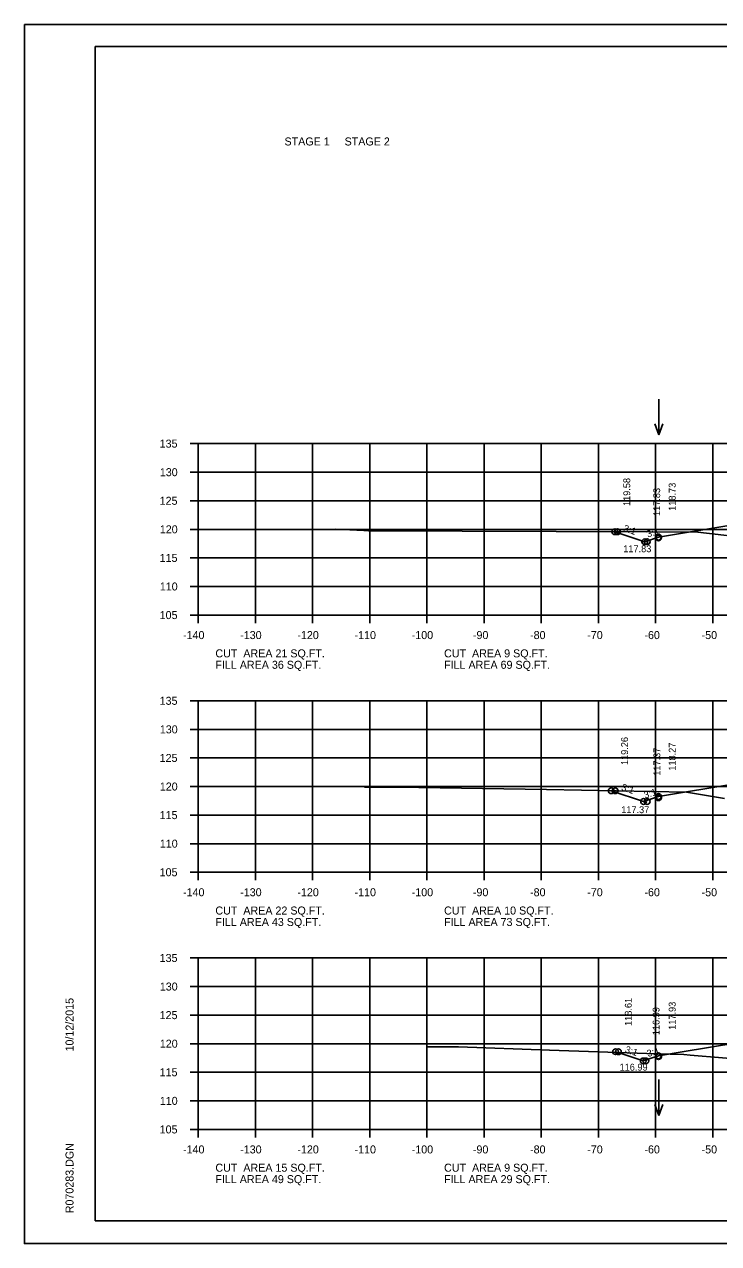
# Model space of a CAD drawing. Extents: x 1175611 to 1176402, y -433344 to -416213.
# Drawn here: x 1175610.6 to 1175732, y -420756.6 to -420543.3 of the extents above; entities that cross this region are included whole.
import ezdxf

# ---------------------------------------------------------------- set-up
doc = ezdxf.new("R2010")
doc.units = 0
for name, color, linetype in [('Default', 7, 'Continuous'), ('R_Axis', 7, 'Continuous'), ('R_Axis Annot', 7, 'Continuous'), ('R_Border', 7, 'Continuous'), ('R_Exist Surface', 7, 'Continuous'), ('R_Fin Surface', 7, 'Continuous'), ('R_Grid', 7, 'Continuous'), ('R_No Plot', 7, 'Continuous'), ('R_Water Annot', 7, 'Continuous'), ('R_Xsect Elev', 7, 'Continuous'), ('R_Xsect Slope', 7, 'Continuous')]:
    doc.layers.add(name, color=color, linetype=linetype)

msp = doc.modelspace()

# ---------------------------------------------------------------- linework, layer by layer
at = {"layer": 'R_Axis'}
for p, q in [((1175639.57, -420616.61), (1175640.97, -420616.61)), ((1175640.97, -420646.61), (1175640.97, -420616.61)), ((1175639.57, -420621.61), (1175640.97, -420621.61)), ((1175639.57, -420626.61), (1175640.97, -420626.61)), ((1175639.57, -420631.61), (1175640.97, -420631.61)), ((1175639.57, -420636.61), (1175640.97, -420636.61)), ((1175639.57, -420641.61), (1175640.97, -420641.61)), ((1175639.57, -420646.61), (1175640.97, -420646.61)), ((1175640.97, -420646.61), (1175920.97, -420646.61)), ((1175640.97, -420648.01), (1175640.97, -420646.61)), ((1175650.97, -420648.01), (1175650.97, -420646.61)), ((1175660.97, -420648.01), (1175660.97, -420646.61)), ((1175670.97, -420648.01), (1175670.97, -420646.61)), ((1175680.97, -420648.01), (1175680.97, -420646.61)), ((1175690.97, -420648.01), (1175690.97, -420646.61)), ((1175700.97, -420648.01), (1175700.97, -420646.61)), ((1175710.97, -420648.01), (1175710.97, -420646.61)), ((1175720.97, -420648.01), (1175720.97, -420646.61)), ((1175730.97, -420648.01), (1175730.97, -420646.61)), ((1175639.57, -420661.61), (1175640.97, -420661.61)), ((1175640.97, -420691.61), (1175640.97, -420661.61)), ((1175639.57, -420666.61), (1175640.97, -420666.61)), ((1175639.57, -420671.61), (1175640.97, -420671.61)), ((1175639.57, -420676.61), (1175640.97, -420676.61)), ((1175639.57, -420681.61), (1175640.97, -420681.61)), ((1175639.57, -420686.61), (1175640.97, -420686.61)), ((1175639.57, -420691.61), (1175640.97, -420691.61)), ((1175640.97, -420691.61), (1175920.97, -420691.61)), ((1175640.97, -420693.01), (1175640.97, -420691.61)), ((1175650.97, -420693.01), (1175650.97, -420691.61)), ((1175660.97, -420693.01), (1175660.97, -420691.61)), ((1175670.97, -420693.01), (1175670.97, -420691.61)), ((1175680.97, -420693.01), (1175680.97, -420691.61)), ((1175690.97, -420693.01), (1175690.97, -420691.61)), ((1175700.97, -420693.01), (1175700.97, -420691.61)), ((1175710.97, -420693.01), (1175710.97, -420691.61)), ((1175720.97, -420693.01), (1175720.97, -420691.61)), ((1175730.97, -420693.01), (1175730.97, -420691.61)), ((1175639.57, -420706.61), (1175640.97, -420706.61)), ((1175640.97, -420736.61), (1175640.97, -420706.61)), ((1175639.57, -420711.61), (1175640.97, -420711.61)), ((1175639.57, -420716.61), (1175640.97, -420716.61)), ((1175639.57, -420721.61), (1175640.97, -420721.61)), ((1175639.57, -420726.61), (1175640.97, -420726.61)), ((1175639.57, -420731.61), (1175640.97, -420731.61)), ((1175639.57, -420736.61), (1175640.97, -420736.61)), ((1175640.97, -420736.61), (1175920.97, -420736.61)), ((1175640.97, -420738.01), (1175640.97, -420736.61)), ((1175650.97, -420738.01), (1175650.97, -420736.61)), ((1175660.97, -420738.01), (1175660.97, -420736.61)), ((1175670.97, -420738.01), (1175670.97, -420736.61)), ((1175680.97, -420738.01), (1175680.97, -420736.61)), ((1175690.97, -420738.01), (1175690.97, -420736.61)), ((1175700.97, -420738.01), (1175700.97, -420736.61)), ((1175710.97, -420738.01), (1175710.97, -420736.61)), ((1175720.97, -420738.01), (1175720.97, -420736.61)), ((1175730.97, -420738.01), (1175730.97, -420736.61))]:
    msp.add_line(p, q, dxfattribs=at)
at = {"layer": 'R_Border'}
for p, q in [((1175622.97, -420547.15), (1175939.15, -420547.15)), ((1175622.97, -420752.61), (1175622.97, -420547.15)), ((1175622.97, -420752.61), (1175622.97, -420752.61)), ((1175939.15, -420752.61), (1175622.97, -420752.61))]:
    msp.add_line(p, q, dxfattribs=at)
at = {"layer": 'R_Exist Surface'}
for points in [[(1175664.99, -420631.6), (1175669.91, -420631.83), (1175670.76, -420631.87), (1175719.97, -420632.06), (1175728.37, -420632.09), (1175738.41, -420633.26)], [(1175670.06, -420676.73), (1175671.19, -420676.73), (1175675.83, -420676.74), (1175701.91, -420677.14), (1175726.35, -420677.59), (1175733.03, -420678.73)], [(1175680.87, -420722.16), (1175680.93, -420722.16), (1175686.5, -420722.17), (1175702.42, -420722.72), (1175721.14, -420723.37), (1175725.92, -420723.52), (1175727.03, -420723.62), (1175738.3, -420724.54)]]:
    msp.add_lwpolyline(points, dxfattribs=at)
at = {"layer": 'R_Fin Surface'}
for points in [[(1175713.83, -420632.03), (1175719.07, -420633.78), (1175721.47, -420632.98), (1175735.2, -420630.69), (1175743.47, -420629.31), (1175749.47, -420629.07), (1175751.47, -420629.03), (1175780.97, -420628.44), (1175810.47, -420629.03), (1175812.47, -420629.07), (1175818.47, -420629.31), (1175826.75, -420630.69), (1175840.47, -420632.98), (1175844.22, -420634.23), (1175847.36, -420633.18)], [(1175713.21, -420677.35), (1175718.86, -420679.23), (1175721.47, -420678.36), (1175735.2, -420676.08), (1175743.47, -420674.7), (1175749.47, -420674.46), (1175751.47, -420674.42), (1175780.97, -420673.83), (1175810.47, -420674.42), (1175812.47, -420674.46), (1175818.47, -420674.7), (1175826.75, -420676.08), (1175840.47, -420678.36), (1175844.5, -420679.71), (1175847.31, -420678.77)], [(1175713.97, -420723.01), (1175715.47, -420723.51), (1175718.81, -420724.62), (1175720.7, -420723.99), (1175721.47, -420723.73), (1175725.59, -420723.05), (1175735.2, -420721.45)]]:
    msp.add_lwpolyline(points, dxfattribs=at)
at = {"layer": 'R_Grid'}
for p, q in [((1175640.97, -420616.61), (1175920.97, -420616.61)), ((1175640.97, -420646.61), (1175640.97, -420616.61)), ((1175650.97, -420646.61), (1175650.97, -420616.61)), ((1175660.97, -420646.61), (1175660.97, -420616.61)), ((1175670.97, -420646.61), (1175670.97, -420616.61)), ((1175680.97, -420646.61), (1175680.97, -420616.61)), ((1175690.97, -420646.61), (1175690.97, -420616.61)), ((1175700.97, -420646.61), (1175700.97, -420616.61)), ((1175710.97, -420646.61), (1175710.97, -420616.61)), ((1175720.97, -420646.61), (1175720.97, -420616.61)), ((1175730.97, -420646.61), (1175730.97, -420616.61)), ((1175640.97, -420621.61), (1175920.97, -420621.61)), ((1175640.97, -420626.61), (1175920.97, -420626.61)), ((1175640.97, -420631.61), (1175920.97, -420631.61)), ((1175640.97, -420636.61), (1175920.97, -420636.61)), ((1175640.97, -420641.61), (1175920.97, -420641.61)), ((1175640.97, -420646.61), (1175920.97, -420646.61)), ((1175640.97, -420661.61), (1175920.97, -420661.61)), ((1175640.97, -420691.61), (1175640.97, -420661.61)), ((1175650.97, -420691.61), (1175650.97, -420661.61)), ((1175660.97, -420691.61), (1175660.97, -420661.61)), ((1175670.97, -420691.61), (1175670.97, -420661.61)), ((1175680.97, -420691.61), (1175680.97, -420661.61)), ((1175690.97, -420691.61), (1175690.97, -420661.61)), ((1175700.97, -420691.61), (1175700.97, -420661.61)), ((1175710.97, -420691.61), (1175710.97, -420661.61)), ((1175720.97, -420691.61), (1175720.97, -420661.61)), ((1175730.97, -420691.61), (1175730.97, -420661.61)), ((1175640.97, -420666.61), (1175920.97, -420666.61)), ((1175640.97, -420671.61), (1175920.97, -420671.61)), ((1175640.97, -420676.61), (1175920.97, -420676.61)), ((1175640.97, -420681.61), (1175920.97, -420681.61)), ((1175640.97, -420686.61), (1175920.97, -420686.61)), ((1175640.97, -420691.61), (1175920.97, -420691.61)), ((1175640.97, -420706.61), (1175920.97, -420706.61)), ((1175640.97, -420736.61), (1175640.97, -420706.61)), ((1175650.97, -420736.61), (1175650.97, -420706.61)), ((1175660.97, -420736.61), (1175660.97, -420706.61)), ((1175670.97, -420736.61), (1175670.97, -420706.61)), ((1175680.97, -420736.61), (1175680.97, -420706.61)), ((1175690.97, -420736.61), (1175690.97, -420706.61)), ((1175700.97, -420736.61), (1175700.97, -420706.61)), ((1175710.97, -420736.61), (1175710.97, -420706.61)), ((1175720.97, -420736.61), (1175720.97, -420706.61)), ((1175730.97, -420736.61), (1175730.97, -420706.61)), ((1175640.97, -420711.61), (1175920.97, -420711.61)), ((1175640.97, -420716.61), (1175920.97, -420716.61)), ((1175640.97, -420721.61), (1175920.97, -420721.61)), ((1175640.97, -420726.61), (1175920.97, -420726.61)), ((1175640.97, -420731.61), (1175920.97, -420731.61)), ((1175640.97, -420736.61), (1175920.97, -420736.61))]:
    msp.add_line(p, q, dxfattribs=at)
at = {"layer": 'R_No Plot'}
for p, q in [((1175610.57, -420543.25), (1175943.91, -420543.25)), ((1175610.57, -420756.59), (1175943.91, -420756.59))]:
    msp.add_line(p, q, dxfattribs=at)
msp.add_lwpolyline([(1175610.57, -420543.25), (1175943.91, -420543.25), (1175943.91, -420756.59), (1175610.57, -420756.59)], close=True, dxfattribs=at)
for centre in [(1175713.83, -420632.03), (1175713.83, -420632.03), (1175714.3, -420632.04), (1175719.07, -420633.78), (1175719.51, -420633.77), (1175721.47, -420632.98), (1175721.47, -420633.12), (1175713.21, -420677.35), (1175713.21, -420677.35), (1175713.89, -420677.36), (1175721.47, -420678.36), (1175721.47, -420678.57), (1175718.86, -420679.23), (1175719.49, -420679.23), (1175713.97, -420723.01), (1175713.97, -420723.01), (1175714.46, -420723.02), (1175718.81, -420724.62), (1175719.26, -420724.62), (1175721.47, -420723.73), (1175721.47, -420723.88)]:
    msp.add_circle(centre, 0.5, dxfattribs=at)
at = {"layer": 'R_Water Annot'}
for p, q in [((1175721.51, -420608.81), (1175721.51, -420615.09)), ((1175721.51, -420615.09), (1175720.81, -420613.17)), ((1175721.51, -420615.09), (1175722.21, -420613.17)), ((1175721.51, -420727.87), (1175721.51, -420734.15)), ((1175721.51, -420734.15), (1175720.81, -420732.23)), ((1175721.51, -420734.15), (1175722.21, -420732.23))]:
    msp.add_line(p, q, dxfattribs=at)

# ---------------------------------------------------------------- texts
at = {"layer": 'Default'}
for s, p in [('STAGE 1     STAGE 2', (1175656.06, -420564.44)), ('CUT  AREA 21 SQ.FT.', (1175643.97, -420654.01)), ('CUT  AREA 9 SQ.FT.', (1175683.97, -420654.01)), ('FILL AREA 36 SQ.FT.', (1175643.97, -420656.01)), ('FILL AREA 69 SQ.FT.', (1175683.97, -420656.01)), ('CUT  AREA 22 SQ.FT.', (1175643.97, -420699.01)), ('FILL AREA 43 SQ.FT.', (1175643.97, -420701.01)), ('CUT  AREA 10 SQ.FT.', (1175683.97, -420699.01)), ('FILL AREA 73 SQ.FT.', (1175683.97, -420701.01)), ('CUT  AREA 15 SQ.FT.', (1175643.97, -420744.01)), ('CUT  AREA 9 SQ.FT.', (1175683.97, -420744.01)), ('FILL AREA 49 SQ.FT.', (1175643.97, -420746.01)), ('FILL AREA 29 SQ.FT.', (1175683.97, -420746.01))]:
    msp.add_text(s, height=1.4, dxfattribs=at).set_placement(p)
at = {"layer": 'R_Axis Annot'}
for s, p in [('135', (1175634.22, -420617.31)), ('130', (1175634.25, -420622.31)), ('125', (1175634.22, -420627.31)), ('120', (1175634.25, -420632.31)), ('115', (1175634.22, -420637.31)), ('110', (1175634.25, -420642.31)), ('105', (1175634.22, -420647.31)), ('-140', (1175638.31, -420650.81)), ('-130', (1175648.31, -420650.81)), ('-120', (1175658.31, -420650.81)), ('-110', (1175668.31, -420650.81)), ('-100', (1175678.31, -420650.81)), ('-90', (1175689.01, -420650.81)), ('-80', (1175699.01, -420650.81)), ('-70', (1175709.01, -420650.81)), ('-60', (1175719.01, -420650.81)), ('-50', (1175729.01, -420650.81)), ('135', (1175634.22, -420662.31)), ('130', (1175634.25, -420667.31)), ('125', (1175634.22, -420672.31)), ('120', (1175634.25, -420677.31)), ('115', (1175634.22, -420682.31)), ('110', (1175634.25, -420687.31)), ('105', (1175634.22, -420692.31)), ('-140', (1175638.31, -420695.81)), ('-130', (1175648.31, -420695.81)), ('-120', (1175658.31, -420695.81)), ('-110', (1175668.31, -420695.81)), ('-100', (1175678.31, -420695.81)), ('-90', (1175689.01, -420695.81)), ('-80', (1175699.01, -420695.81)), ('-70', (1175709.01, -420695.81)), ('-60', (1175719.01, -420695.81)), ('-50', (1175729.01, -420695.81)), ('135', (1175634.22, -420707.31)), ('130', (1175634.25, -420712.31)), ('125', (1175634.22, -420717.31)), ('120', (1175634.25, -420722.31)), ('115', (1175634.22, -420727.31)), ('110', (1175634.25, -420732.31)), ('105', (1175634.22, -420737.31)), ('-140', (1175638.31, -420740.81)), ('-130', (1175648.31, -420740.81)), ('-120', (1175658.31, -420740.81)), ('-110', (1175668.31, -420740.81)), ('-100', (1175678.31, -420740.81)), ('-90', (1175689.01, -420740.81)), ('-80', (1175699.01, -420740.81)), ('-70', (1175709.01, -420740.81)), ('-60', (1175719.01, -420740.81)), ('-50', (1175729.01, -420740.81))]:
    msp.add_text(s, height=1.4, dxfattribs=at).set_placement(p)
at = {"layer": 'R_Border'}
for s, p in [('10/12/2015', (1175619.16, -420722.97)), ('R070283.DGN', (1175619.16, -420751.28))]:
    msp.add_text(s, height=1.4, rotation=90, dxfattribs=at).set_placement(p)
at = {"layer": 'R_Xsect Elev'}
for s, p in [('119.58', (1175716.52, -420627.53)), ('117.83', (1175721.76, -420629.28)), ('118.73', (1175724.47, -420628.37)), ('119.26', (1175716.14, -420672.85)), ('118.27', (1175724.47, -420673.84)), ('117.37', (1175721.79, -420674.73)), ('118.61', (1175716.79, -420718.5)), ('117.93', (1175724.47, -420719.18)), ('116.99', (1175721.65, -420720.12))]:
    msp.add_text(s, height=1.2, rotation=90, dxfattribs=at).set_placement(p)
for s, p in [('117.83', (1175715.31, -420635.61)), ('117.37', (1175714.95, -420681.27)), ('116.99', (1175714.66, -420726.32))]:
    msp.add_text(s, height=1.2, dxfattribs=at).set_placement(p)
at = {"layer": 'R_Xsect Slope'}
for rotation, p in [(341.5651, (1175715.21, -420631.91)), (18.4349, (1175719.61, -420633.06)), (341.5651, (1175714.87, -420677.23)), (18.4349, (1175719.14, -420678.75)), (341.5651, (1175715.51, -420723.09)), (18.4349, (1175719.67, -420723.96))]:
    msp.add_text('3:1', height=1.2, rotation=rotation, dxfattribs=at).set_placement(p)

doc.saveas('drawing.dxf')
